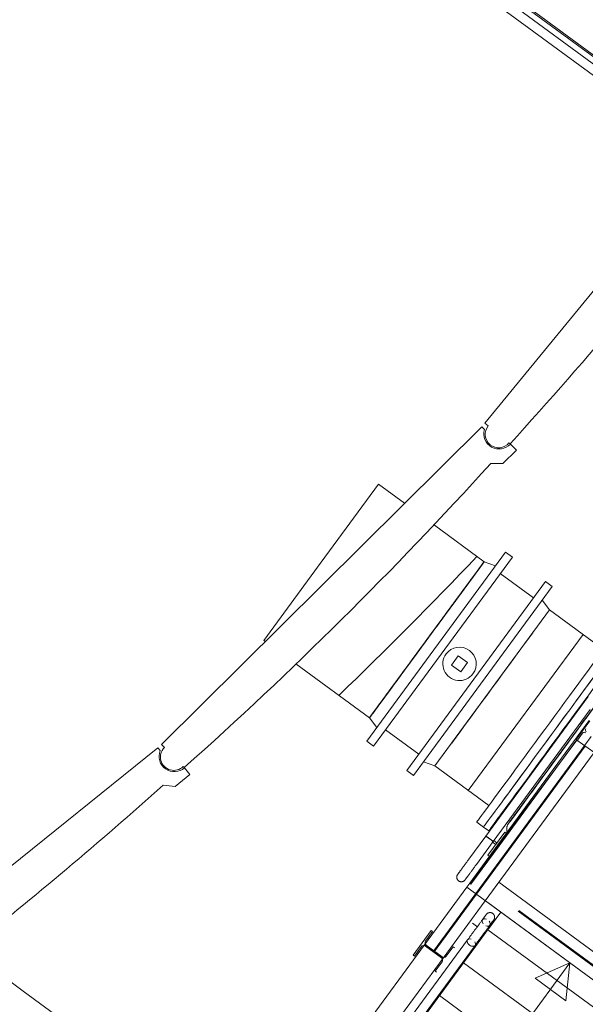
# Model space of a CAD drawing. Header units: metres. Extents: x 135583 to 135939, y 457896 to 458258.
# Tile 524 of 599: x 135692.24 to 135695.21, y 458164.36 to 458169.53. Entities that reach past the tile are written whole.
import ezdxf

# ---------------------------------------------------------------- set-up
doc = ezdxf.new("R2010")
doc.units = ezdxf.units.M
doc.linetypes.add('Hidden', pattern=[4, 2, -2])
doc.layers.add('NIEUWE INSTALLATIE', color=250, linetype='Continuous', lineweight=0)

msp = doc.modelspace()

# ---------------------------------------------------------------- linework, layer by layer
at = {"layer": 'NIEUWE INSTALLATIE'}
for p, q in [((135658.0707, 458196.5491), (135697.6701, 458167.4562)), ((135697.6987, 458167.4951), (135658.1382, 458196.5595)), ((135658.1802, 458196.5659), (135697.7165, 458167.5193)), ((135697.7213, 458167.5258), (135658.1914, 458196.5676)), ((135695.8291, 458168.81), (135694.6823, 458167.4103)), ((135694.6823, 458167.4103), (135694.6998, 458167.3961)), ((135694.6657, 458167.392), (135692.986, 458165.7257)), ((135694.6798, 458167.3778), (135694.6657, 458167.392)), ((135694.808, 458167.3073), (135694.8138, 458167.3026)), ((135694.8473, 458167.2693), (135694.8156, 458167.3013)), ((135694.7763, 458167.1989), (135694.8473, 458167.2693)), ((135694.7127, 458167.1991), (135694.7763, 458167.1989)), ((135693.8238, 458166.6814), (135694.1246, 458167.0908)), ((135694.2611, 458166.9906), (135694.1246, 458167.0908)), ((135694.6781, 458166.6842), (135694.4171, 458166.8759)), ((135693.5231, 458166.272), (135693.8238, 458166.6814)), ((135694.6781, 458166.6842), (135694.6744, 458166.6792)), ((135694.9368, 458166.4941), (135694.7628, 458166.622)), ((135694.7207, 458166.0226), (135695.0215, 458166.432)), ((135695.3043, 458166.2241), (135695.0215, 458166.432)), ((135693.5231, 458166.272), (135693.5309, 458166.2663)), ((135694.3774, 458166.2748), (135694.3303, 458166.2107)), ((135694.5426, 458166.1906), (135694.5071, 458166.1423)), ((135694.591, 458166.1551), (135694.5426, 458166.1906)), ((135693.6913, 458166.1484), (135694.0766, 458165.8654)), ((135694.5071, 458166.1423), (135694.5554, 458166.1067)), ((135694.5554, 458166.1067), (135694.591, 458166.1551)), ((135694.4199, 458165.6132), (135694.7207, 458166.0226)), ((135695.2243, 458165.9771), (135694.6871, 458165.246)), ((135694.7261, 458165.2174), (135695.2346, 458165.9096)), ((135695.2292, 458165.8514), (135694.7503, 458165.1996)), ((135694.1612, 458165.8032), (135694.3353, 458165.6753)), ((135695.2316, 458165.8497), (135695.1605, 458165.7529)), ((135695.1633, 458165.7482), (135694.6047, 458164.9963)), ((135694.7567, 458165.1948), (135695.1646, 458165.75)), ((135695.1605, 458165.7529), (135695.167, 458165.7482)), ((135695.2524, 458165.6854), (135695.1633, 458165.7482)), ((135695.167, 458165.7482), (135695.1939, 458165.7849)), ((135692.9676, 458165.7092), (135691.1255, 458164.2244)), ((135692.9802, 458165.6936), (135692.9676, 458165.7092)), ((135692.986, 458165.7257), (135693.0019, 458165.7097)), ((135693.1005, 458165.6103), (135693.1058, 458165.605)), ((135693.1356, 458165.5685), (135693.1074, 458165.6035)), ((135694.4199, 458165.6132), (135694.7028, 458165.4054)), ((135693.0578, 458165.5057), (135693.1356, 458165.5685)), ((135692.9945, 458165.5125), (135693.0578, 458165.5057)), ((135694.6394, 458165.3191), (135694.6749, 458165.2931)), ((135694.6749, 458165.2931), (135694.7023, 458165.273)), ((135694.8052, 458165.3265), (135694.8148, 458165.3231)), ((135694.809, 458165.3171), (135694.8097, 458165.3179)), ((135694.6872, 458165.2459), (135694.5983, 458165.125)), ((135694.7866, 458165.2659), (135694.6978, 458165.1451)), ((135694.7947, 458165.26), (135694.7866, 458165.2659)), ((135694.7503, 458165.1996), (135694.6022, 458164.9981)), ((135694.6087, 458164.9934), (135694.7567, 458165.1948)), ((135694.6373, 458165.0965), (135694.7261, 458165.2173)), ((135694.7234, 458165.2193), (135694.7204, 458165.2215)), ((135694.7227, 458165.2136), (135694.7392, 458165.2015)), ((135694.7261, 458165.2174), (135694.7254, 458165.2178)), ((135694.7452, 458165.2095), (135694.7286, 458165.2217)), ((135694.7392, 458165.2015), (135694.7452, 458165.2095)), ((135694.7567, 458165.1948), (135694.7503, 458165.1996)), ((135694.7567, 458165.1948), (135694.7503, 458165.1996)), ((135694.6978, 458165.1451), (135694.7058, 458165.1391)), ((135694.6373, 458165.0965), (135694.6367, 458165.0956)), ((135694.3659, 458164.6763), (135694.5872, 458164.9776)), ((135694.3659, 458164.6763), (135694.5872, 458164.9776)), ((135694.6022, 458164.9981), (135694.588, 458164.9776)), ((135694.588, 458164.9776), (135695.5795, 458164.2491)), ((135694.6047, 458164.9963), (135694.6022, 458164.9981)), ((135694.6022, 458164.9981), (135694.6087, 458164.9934)), ((135694.6842, 458164.9069), (135694.4626, 458164.6053)), ((135694.6842, 458164.9069), (135694.4626, 458164.6053)), ((135694.7656, 458164.8471), (135694.686, 458164.7388)), ((135694.7656, 458164.8471), (135694.6975, 458164.7544)), ((135694.6175, 458164.7891), (135694.6453, 458164.7686)), ((135694.6729, 458164.7856), (135694.6687, 458164.7921)), ((135694.686, 458164.7388), (135693.0167, 458162.4667)), ((135694.4003, 458164.7503), (135694.3056, 458164.6213)), ((135694.3709, 458164.695), (135694.4076, 458164.7449)), ((135694.4076, 458164.7449), (135694.4003, 458164.7503)), ((135694.6809, 458164.7425), (135694.686, 458164.7388)), ((135694.6975, 458164.7544), (135695.4228, 458164.2216)), ((135691.934, 458164.6736), (135692.2615, 458164.4329)), ((135692.9315, 458162.724), (135694.3659, 458164.6763)), ((135692.9315, 458162.724), (135694.3659, 458164.6763)), ((135692.9315, 458162.724), (135694.3659, 458164.6763)), ((135694.5913, 458164.7014), (135693.0078, 458162.546)), ((135693.0467, 458162.5174), (135694.6302, 458164.6728)), ((135694.3129, 458164.616), (135694.3496, 458164.666)), ((135694.4626, 458164.6053), (135694.3659, 458164.6763)), ((135694.4626, 458164.6053), (135694.3659, 458164.6763)), ((135694.3705, 458164.6692), (135694.4543, 458164.6076)), ((135694.4579, 458164.6124), (135694.3741, 458164.674)), ((135694.5156, 458164.6656), (135694.4789, 458164.6156)), ((135694.5228, 458164.6603), (135694.5156, 458164.6656)), ((135694.5916, 458164.7017), (135694.5913, 458164.7014)), ((135694.3056, 458164.6213), (135694.3129, 458164.616)), ((135694.4626, 458164.6053), (135693.0282, 458162.653)), ((135694.4626, 458164.6053), (135693.0282, 458162.653)), ((135694.4626, 458164.6053), (135693.0282, 458162.653)), ((135693.4108, 458162.243), (135695.1282, 458164.5807)), ((135694.4575, 458164.5866), (135694.4208, 458164.5367)), ((135694.5706, 458164.5817), (135695.2959, 458164.0489)), ((135695.1282, 458164.5807), (135694.9451, 458164.5003)), ((135695.1282, 458164.5807), (135695.1062, 458164.3819)), ((135694.4208, 458164.5367), (135694.4281, 458164.5313)), ((135694.9451, 458164.5003), (135695.1062, 458164.3819)), ((135692.2615, 458164.4329), (135692.5891, 458164.1922)), ((135694.4437, 458164.409), (135695.169, 458163.8762))]:
    msp.add_line(p, q, dxfattribs=at)
at = {"layer": 'NIEUWE INSTALLATIE', "extrusion": (0, 0, -1)}
for p, q in [((135694.7906, 458166.7343), (135694.0624, 458165.743)), ((135694.8261, 458166.7083), (135694.7906, 458166.7343)), ((135694.8261, 458166.7083), (135694.0979, 458165.717)), ((135694.7379, 458166.6626), (135694.6781, 458166.6842)), ((135694.2719, 458165.5891), (135695.0002, 458166.5804)), ((135695.0356, 458166.5543), (135695.0002, 458166.5804)), ((135694.3074, 458165.5631), (135695.0356, 458166.5543)), ((135694.59, 458166.5643), (135694.5542, 458166.5154)), ((135695.0215, 458166.432), (135694.9829, 458166.4826)), ((135694.2006, 458166.0341), (135694.1647, 458165.9853)), ((135694.1647, 458165.9853), (135694.134, 458165.9436)), ((135694.0766, 458165.8654), (135694.1151, 458165.8148)), ((135694.0624, 458165.743), (135694.0979, 458165.717)), ((135694.3601, 458165.6348), (135694.4199, 458165.6132)), ((135694.2719, 458165.5891), (135694.3074, 458165.5631))]:
    msp.add_line(p, q, dxfattribs=at)
at = {"layer": 'NIEUWE INSTALLATIE', "linetype": 'Hidden'}
for p, q in [((135695.1964, 458166.3034), (135694.5949, 458165.4847)), ((135695.1964, 458166.3034), (135694.5949, 458165.4847)), ((135695.1605, 458165.753), (135695.1581, 458165.7547)), ((135695.1605, 458165.753), (135695.1581, 458165.7547)), ((135695.2062, 458165.723), (135695.2385, 458165.767)), ((135695.2062, 458165.723), (135695.2385, 458165.767)), ((135694.6338, 458164.9439), (135695.2061, 458165.723)), ((135694.6338, 458164.9439), (135695.2061, 458165.723)), ((135694.6338, 458164.9439), (135695.2061, 458165.723)), ((135694.6338, 458164.9439), (135695.2061, 458165.723)), ((135694.6378, 458164.941), (135695.2085, 458165.7177)), ((135694.6378, 458164.941), (135695.2085, 458165.7177)), ((135694.6378, 458164.941), (135695.2085, 458165.7177)), ((135694.6378, 458164.941), (135695.2085, 458165.7177)), ((135695.2548, 458165.6836), (135694.6842, 458164.9069)), ((135695.2548, 458165.6836), (135694.6842, 458164.9069)), ((135695.2548, 458165.6836), (135694.6842, 458164.9069)), ((135695.2548, 458165.6836), (135694.6842, 458164.9069)), ((135694.5872, 458164.9776), (135694.5874, 458164.9779)), ((135694.5872, 458164.9776), (135694.5874, 458164.9779)), ((135694.5872, 458164.9776), (135694.5874, 458164.9779)), ((135694.5872, 458164.9776), (135694.5874, 458164.9779)), ((135694.6842, 458164.9069), (135694.7552, 458165.0036)), ((135694.6842, 458164.9069), (135694.7552, 458165.0036)), ((135694.7552, 458165.0036), (135696.5056, 458163.7176)), ((135694.7552, 458165.0036), (135696.5056, 458163.7176)), ((135694.4122, 458164.6423), (135694.6338, 458164.9439)), ((135694.4122, 458164.6423), (135694.6338, 458164.9439)), ((135694.4162, 458164.6393), (135694.6378, 458164.9409)), ((135694.4162, 458164.6393), (135694.6378, 458164.9409)), ((135696.4686, 458163.6673), (135694.7182, 458164.9532)), ((135696.4686, 458163.6673), (135694.7182, 458164.9532)), ((135696.4715, 458163.6713), (135694.7212, 458164.9573)), ((135696.4715, 458163.6713), (135694.7212, 458164.9573)), ((135692.9482, 458162.5171), (135694.697, 458164.8974)), ((135694.697, 458164.8974), (135695.5593, 458164.2639)), ((135692.9779, 458162.69), (135694.4104, 458164.6399)), ((135692.9779, 458162.69), (135694.4104, 458164.6399)), ((135692.9779, 458162.69), (135694.4104, 458164.6399)), ((135692.9819, 458162.687), (135694.4144, 458164.6369)), ((135692.9819, 458162.687), (135694.4144, 458164.6369)), ((135692.9819, 458162.687), (135694.4144, 458164.6369)), ((135694.4104, 458164.6399), (135694.4122, 458164.6422)), ((135694.4104, 458164.6399), (135694.4122, 458164.6422)), ((135694.4104, 458164.6399), (135694.4122, 458164.6422)), ((135694.4104, 458164.6399), (135694.4122, 458164.6422)), ((135694.4145, 458164.6369), (135694.4162, 458164.6393)), ((135694.4145, 458164.6369), (135694.4162, 458164.6393)), ((135694.4145, 458164.6369), (135694.4162, 458164.6393)), ((135694.4145, 458164.6369), (135694.4162, 458164.6393))]:
    msp.add_line(p, q, dxfattribs=at)
at = {"layer": 'NIEUWE INSTALLATIE', "flags": 128}
for points in [[(135695.2145, 458165.8689), (135695.2028, 458165.853), (135695.1909, 458165.8369), (135695.179, 458165.8206), (135695.1669, 458165.8042), (135695.1548, 458165.7876), (135695.1426, 458165.771), (135695.1303, 458165.7543), (135695.118, 458165.7376), (135695.1057, 458165.7209), (135695.0935, 458165.7042), (135695.0812, 458165.6875), (135695.069, 458165.6709), (135695.0569, 458165.6544), (135695.0449, 458165.6381), (135695.033, 458165.6219), (135695.0212, 458165.6058), (135695.0096, 458165.59), (135694.9981, 458165.5744), (135694.9868, 458165.5591), (135694.9758, 458165.544), (135694.9649, 458165.5292), (135694.9543, 458165.5148), (135694.944, 458165.5007), (135694.9339, 458165.487), (135694.9241, 458165.4737), (135694.9146, 458165.4608), (135694.9054, 458165.4483), (135694.8966, 458165.4363), (135694.8881, 458165.4247), (135694.88, 458165.4137), (135694.8723, 458165.4031), (135694.8649, 458165.3931), (135694.858, 458165.3837), (135694.8514, 458165.3747), (135694.8453, 458165.3664), (135694.8396, 458165.3587), (135694.8344, 458165.3515), (135694.8296, 458165.345), (135694.8252, 458165.3391), (135694.8213, 458165.3338), (135694.8179, 458165.3291), (135694.815, 458165.3251), (135694.8125, 458165.3218), (135694.8105, 458165.3191), (135694.8097, 458165.3179)], [(135694.7986, 458165.2669), (135694.798, 458165.269), (135694.7976, 458165.2712), (135694.7972, 458165.2734), (135694.7969, 458165.2757), (135694.7967, 458165.2779), (135694.7966, 458165.2801), (135694.7966, 458165.2824), (135694.7966, 458165.2846), (135694.7968, 458165.2869), (135694.7971, 458165.2891), (135694.7974, 458165.2913), (135694.7978, 458165.2935), (135694.7983, 458165.2957), (135694.7989, 458165.2978), (135694.7996, 458165.3), (135694.8004, 458165.3021), (135694.8013, 458165.3042), (135694.8022, 458165.3062), (135694.8032, 458165.3082), (135694.8043, 458165.3101), (135694.8055, 458165.3121), (135694.8068, 458165.3139), (135694.8081, 458165.3157), (135694.8095, 458165.3175), (135694.8109, 458165.3192), (135694.8125, 458165.3208), (135694.8141, 458165.3224), (135694.8148, 458165.3231)], [(135694.809, 458165.3171), (135694.808, 458165.3157), (135694.8075, 458165.315), (135694.8075, 458165.3149)], [(135694.8075, 458165.3149), (135694.8077, 458165.3152), (135694.8084, 458165.3162)], [(135694.5983, 458165.125), (135694.596, 458165.1218), (135694.5936, 458165.1186), (135694.5913, 458165.1154), (135694.5889, 458165.1122), (135694.5866, 458165.109), (135694.5843, 458165.1059), (135694.582, 458165.1028), (135694.5797, 458165.0997), (135694.5775, 458165.0967), (135694.5753, 458165.0937), (135694.5731, 458165.0907), (135694.571, 458165.0878), (135694.5689, 458165.085), (135694.5669, 458165.0822), (135694.5649, 458165.0795), (135694.563, 458165.0769), (135694.5611, 458165.0744), (135694.5593, 458165.0719), (135694.5576, 458165.0695), (135694.5559, 458165.0672), (135694.5543, 458165.065), (135694.5527, 458165.0629), (135694.5512, 458165.0609), (135694.5498, 458165.059), (135694.5485, 458165.0572), (135694.5473, 458165.0555), (135694.5461, 458165.054), (135694.545, 458165.0525), (135694.5441, 458165.0512), (135694.5432, 458165.0499), (135694.5423, 458165.0488), (135694.5416, 458165.0478), (135694.541, 458165.047), (135694.5404, 458165.0462), (135694.54, 458165.0456), (135694.5396, 458165.0451), (135694.5394, 458165.0448), (135694.5392, 458165.0446), (135694.5391, 458165.0445)], [(135694.5781, 458165.0159), (135694.5781, 458165.0159), (135694.5782, 458165.0161), (135694.5785, 458165.0164), (135694.5788, 458165.0169), (135694.5792, 458165.0175), (135694.5798, 458165.0182), (135694.5804, 458165.019), (135694.5811, 458165.02), (135694.5819, 458165.021), (135694.5827, 458165.0222), (135694.5837, 458165.0235), (135694.5847, 458165.025), (135694.5859, 458165.0265), (135694.5871, 458165.0282), (135694.5884, 458165.0299), (135694.5898, 458165.0318), (135694.5912, 458165.0338), (135694.5928, 458165.0359), (135694.5944, 458165.038), (135694.596, 458165.0403), (135694.5977, 458165.0427), (135694.5995, 458165.0451), (135694.6014, 458165.0476), (135694.6033, 458165.0502), (135694.6053, 458165.0529), (135694.6073, 458165.0557), (135694.6094, 458165.0585), (135694.6115, 458165.0613), (135694.6136, 458165.0643), (135694.6158, 458165.0673), (135694.618, 458165.0703), (135694.6203, 458165.0733), (135694.6226, 458165.0765), (135694.6249, 458165.0796), (135694.6272, 458165.0828), (135694.6295, 458165.0859), (135694.6319, 458165.0891), (135694.6343, 458165.0924), (135694.6366, 458165.0956), (135694.6373, 458165.0965)], [(135694.5391, 458165.0445), (135694.5386, 458165.0437), (135694.5381, 458165.0429), (135694.5376, 458165.042), (135694.5371, 458165.0412), (135694.5367, 458165.0403), (135694.5363, 458165.0394), (135694.5359, 458165.0385), (135694.5356, 458165.0376), (135694.5353, 458165.0367), (135694.5351, 458165.0358), (135694.5349, 458165.0348), (135694.5347, 458165.0339), (135694.5346, 458165.0329), (135694.5345, 458165.0319), (135694.5345, 458165.031), (135694.5344, 458165.03), (135694.5345, 458165.029), (135694.5345, 458165.0281), (135694.5346, 458165.0271), (135694.5348, 458165.0262), (135694.535, 458165.0252), (135694.5352, 458165.0243), (135694.5354, 458165.0233), (135694.5357, 458165.0224), (135694.536, 458165.0215), (135694.5364, 458165.0206), (135694.5368, 458165.0197), (135694.5372, 458165.0189), (135694.5377, 458165.018), (135694.5382, 458165.0172), (135694.5388, 458165.0164), (135694.5393, 458165.0156), (135694.5399, 458165.0149), (135694.5405, 458165.0141), (135694.5412, 458165.0134), (135694.5419, 458165.0127), (135694.5426, 458165.0121), (135694.5433, 458165.0115), (135694.5441, 458165.0109), (135694.5443, 458165.0107)], [(135694.5443, 458165.0107), (135694.5435, 458165.0113), (135694.5428, 458165.0119), (135694.5421, 458165.0126), (135694.5414, 458165.0132), (135694.5407, 458165.0139), (135694.5401, 458165.0147), (135694.5395, 458165.0154), (135694.5389, 458165.0162), (135694.5384, 458165.017), (135694.5378, 458165.0178), (135694.5374, 458165.0186), (135694.5369, 458165.0195), (135694.5365, 458165.0204), (135694.5361, 458165.0213), (135694.5358, 458165.0222), (135694.5355, 458165.0231), (135694.5352, 458165.024), (135694.535, 458165.025), (135694.5348, 458165.0259), (135694.5347, 458165.0269), (135694.5346, 458165.0278), (135694.5345, 458165.0288), (135694.5345, 458165.0297), (135694.5345, 458165.0307), (135694.5345, 458165.0317), (135694.5346, 458165.0326), (135694.5347, 458165.0336), (135694.5348, 458165.0346), (135694.535, 458165.0355), (135694.5353, 458165.0364), (135694.5355, 458165.0374), (135694.5359, 458165.0383), (135694.5362, 458165.0392), (135694.5366, 458165.0401), (135694.537, 458165.0409), (135694.5374, 458165.0418), (135694.5379, 458165.0426), (135694.5384, 458165.0435), (135694.539, 458165.0443), (135694.5391, 458165.0445)], [(135694.5391, 458165.0445), (135694.5392, 458165.0445), (135694.5393, 458165.0447), (135694.5396, 458165.045), (135694.5399, 458165.0455), (135694.5403, 458165.0461), (135694.5408, 458165.0468), (135694.5414, 458165.0476), (135694.5421, 458165.0486), (135694.5429, 458165.0496), (135694.5431, 458165.0499)], [(135694.5429, 458165.0496), (135694.5423, 458165.0488), (135694.5416, 458165.0478), (135694.541, 458165.047), (135694.5404, 458165.0462), (135694.54, 458165.0456), (135694.5396, 458165.0451), (135694.5394, 458165.0448), (135694.5392, 458165.0446), (135694.5391, 458165.0445)], [(135694.5391, 458165.0445), (135694.5392, 458165.0445), (135694.5393, 458165.0447), (135694.5396, 458165.045), (135694.5399, 458165.0455), (135694.5403, 458165.0461), (135694.5408, 458165.0468), (135694.5414, 458165.0476), (135694.5421, 458165.0486), (135694.5429, 458165.0496)], [(135694.5443, 458165.0107), (135694.5451, 458165.0101), (135694.5459, 458165.0096), (135694.5467, 458165.0091), (135694.5476, 458165.0087), (135694.5485, 458165.0082), (135694.5493, 458165.0079), (135694.5502, 458165.0075), (135694.5511, 458165.0072), (135694.5521, 458165.0069), (135694.553, 458165.0067), (135694.554, 458165.0065), (135694.5549, 458165.0063), (135694.5559, 458165.0062), (135694.5568, 458165.0061), (135694.5578, 458165.006), (135694.5588, 458165.006), (135694.5597, 458165.006), (135694.5607, 458165.0061), (135694.5616, 458165.0062), (135694.5626, 458165.0063), (135694.5635, 458165.0065), (135694.5645, 458165.0067), (135694.5654, 458165.007), (135694.5663, 458165.0073), (135694.5672, 458165.0076), (135694.5681, 458165.008), (135694.569, 458165.0084), (135694.5699, 458165.0088), (135694.5707, 458165.0093), (135694.5716, 458165.0098), (135694.5724, 458165.0103), (135694.5731, 458165.0109), (135694.5739, 458165.0115), (135694.5746, 458165.0121), (135694.5753, 458165.0128), (135694.576, 458165.0134), (135694.5767, 458165.0142), (135694.5773, 458165.0149), (135694.5779, 458165.0157), (135694.5781, 458165.0159)], [(135694.5781, 458165.0159), (135694.5775, 458165.0151), (135694.5769, 458165.0144), (135694.5762, 458165.0136), (135694.5755, 458165.0129), (135694.5748, 458165.0123), (135694.5741, 458165.0116), (135694.5733, 458165.011), (135694.5726, 458165.0105), (135694.5718, 458165.0099), (135694.571, 458165.0094), (135694.5701, 458165.0089), (135694.5693, 458165.0085), (135694.5684, 458165.0081), (135694.5675, 458165.0077), (135694.5666, 458165.0074), (135694.5657, 458165.0071), (135694.5647, 458165.0068), (135694.5638, 458165.0066), (135694.5629, 458165.0064), (135694.5619, 458165.0062), (135694.5609, 458165.0061), (135694.56, 458165.0061), (135694.559, 458165.006), (135694.558, 458165.006), (135694.5571, 458165.0061), (135694.5561, 458165.0061), (135694.5552, 458165.0063), (135694.5542, 458165.0064), (135694.5533, 458165.0066), (135694.5523, 458165.0068), (135694.5514, 458165.0071), (135694.5505, 458165.0074), (135694.5496, 458165.0078), (135694.5487, 458165.0081), (135694.5478, 458165.0086), (135694.547, 458165.009), (135694.5461, 458165.0095), (135694.5453, 458165.01), (135694.5445, 458165.0105), (135694.5443, 458165.0107)], [(135694.5781, 458165.0159), (135694.5781, 458165.0159), (135694.5782, 458165.0161), (135694.5785, 458165.0164), (135694.5788, 458165.0169), (135694.5792, 458165.0175), (135694.5798, 458165.0182), (135694.5804, 458165.019), (135694.5811, 458165.02), (135694.5819, 458165.021)], [(135694.5818, 458165.021), (135694.5813, 458165.0202), (135694.5805, 458165.0192), (135694.5799, 458165.0184), (135694.5794, 458165.0176), (135694.5789, 458165.017), (135694.5786, 458165.0166), (135694.5783, 458165.0162), (135694.5781, 458165.016), (135694.5781, 458165.0159)], [(135694.5818, 458165.021), (135694.5813, 458165.0202), (135694.5805, 458165.0192), (135694.5799, 458165.0184), (135694.5794, 458165.0176), (135694.5789, 458165.017), (135694.5786, 458165.0166), (135694.5783, 458165.0162), (135694.5781, 458165.016), (135694.5781, 458165.0159)], [(135694.6893, 458164.8348), (135694.6893, 458164.8348), (135694.6892, 458164.8346), (135694.6889, 458164.8343), (135694.6886, 458164.8338), (135694.6882, 458164.8332), (135694.6877, 458164.8325), (135694.687, 458164.8317), (135694.6863, 458164.8307), (135694.6856, 458164.8297), (135694.6847, 458164.8285), (135694.6837, 458164.8272), (135694.6827, 458164.8257), (135694.6815, 458164.8242), (135694.6803, 458164.8225), (135694.679, 458164.8208), (135694.6776, 458164.8189), (135694.6762, 458164.8169), (135694.6747, 458164.8148), (135694.6731, 458164.8127), (135694.6714, 458164.8104), (135694.6697, 458164.808), (135694.6679, 458164.8056), (135694.666, 458164.8031), (135694.6641, 458164.8005), (135694.6621, 458164.7978), (135694.6601, 458164.795), (135694.658, 458164.7922), (135694.6559, 458164.7894), (135694.6538, 458164.7864), (135694.6516, 458164.7834), (135694.6494, 458164.7804), (135694.6471, 458164.7774), (135694.6448, 458164.7742), (135694.6425, 458164.7711), (135694.6402, 458164.7679), (135694.6379, 458164.7648), (135694.6355, 458164.7616), (135694.6331, 458164.7583), (135694.6308, 458164.7551), (135694.6284, 458164.7519), (135694.626, 458164.7487), (135694.6237, 458164.7455), (135694.6213, 458164.7423), (135694.619, 458164.7391), (135694.6167, 458164.7359), (135694.6144, 458164.7328)], [(135694.6856, 458164.8297), (135694.6861, 458164.8304), (135694.6868, 458164.8314), (135694.6874, 458164.8322), (135694.688, 458164.833), (135694.6884, 458164.8336), (135694.6888, 458164.8341), (135694.6891, 458164.8345), (135694.6893, 458164.8347), (135694.6893, 458164.8348)], [(135694.6893, 458164.8348), (135694.6899, 458164.8356), (135694.6906, 458164.8363), (135694.6912, 458164.8371), (135694.6919, 458164.8378), (135694.6926, 458164.8384), (135694.6933, 458164.839), (135694.6941, 458164.8397), (135694.6948, 458164.8402), (135694.6956, 458164.8408), (135694.6965, 458164.8413), (135694.6973, 458164.8418), (135694.6981, 458164.8422), (135694.699, 458164.8426), (135694.6999, 458164.843), (135694.7008, 458164.8433), (135694.7017, 458164.8436), (135694.7027, 458164.8439), (135694.7036, 458164.8441), (135694.7046, 458164.8443), (135694.7055, 458164.8445), (135694.7065, 458164.8446), (135694.7074, 458164.8446), (135694.7084, 458164.8447), (135694.7094, 458164.8447), (135694.7103, 458164.8446), (135694.7113, 458164.8446), (135694.7122, 458164.8444), (135694.7132, 458164.8443), (135694.7141, 458164.8441), (135694.7151, 458164.8439), (135694.716, 458164.8436), (135694.7169, 458164.8433), (135694.7178, 458164.8429), (135694.7187, 458164.8426), (135694.7196, 458164.8421), (135694.7204, 458164.8417), (135694.7213, 458164.8412), (135694.7221, 458164.8407), (135694.7229, 458164.8402), (135694.7231, 458164.84)], [(135694.7231, 458164.84), (135694.7239, 458164.8394), (135694.7246, 458164.8388), (135694.7253, 458164.8381), (135694.726, 458164.8375), (135694.7267, 458164.8368), (135694.7273, 458164.836), (135694.7279, 458164.8353), (135694.7285, 458164.8345), (135694.729, 458164.8337), (135694.7296, 458164.8329), (135694.73, 458164.8321), (135694.7305, 458164.8312), (135694.7309, 458164.8303), (135694.7313, 458164.8294), (135694.7316, 458164.8285), (135694.7319, 458164.8276), (135694.7322, 458164.8267), (135694.7324, 458164.8257), (135694.7326, 458164.8248), (135694.7327, 458164.8238), (135694.7328, 458164.8229), (135694.7329, 458164.8219), (135694.733, 458164.8209), (135694.733, 458164.82), (135694.7329, 458164.819), (135694.7328, 458164.8181), (135694.7327, 458164.8171), (135694.7326, 458164.8161), (135694.7324, 458164.8152), (135694.7321, 458164.8143), (135694.7319, 458164.8133), (135694.7316, 458164.8124), (135694.7312, 458164.8115), (135694.7308, 458164.8106), (135694.7304, 458164.8098), (135694.73, 458164.8089), (135694.7295, 458164.8081), (135694.729, 458164.8072), (135694.7284, 458164.8064), (135694.7283, 458164.8062)], [(135694.6302, 458164.6728), (135694.632, 458164.6752), (135694.6339, 458164.6778), (135694.6358, 458164.6804), (135694.6378, 458164.6831), (135694.6399, 458164.6859), (135694.6419, 458164.6887), (135694.6441, 458164.6916), (135694.6462, 458164.6946), (135694.6484, 458164.6976), (135694.6507, 458164.7006), (135694.6529, 458164.7037), (135694.6552, 458164.7068), (135694.6575, 458164.71), (135694.6599, 458164.7131), (135694.6622, 458164.7163), (135694.6646, 458164.7195), (135694.6669, 458164.7228), (135694.6693, 458164.726), (135694.6717, 458164.7292), (135694.674, 458164.7324), (135694.6764, 458164.7356), (135694.6787, 458164.7388), (135694.6811, 458164.742), (135694.6834, 458164.7451), (135694.6857, 458164.7482), (135694.6879, 458164.7513), (135694.6902, 458164.7544), (135694.6924, 458164.7573), (135694.6945, 458164.7603), (135694.6966, 458164.7632), (135694.6987, 458164.766), (135694.7007, 458164.7687), (135694.7027, 458164.7714), (135694.7046, 458164.774), (135694.7065, 458164.7766), (135694.7083, 458164.779), (135694.71, 458164.7814), (135694.7117, 458164.7837), (135694.7133, 458164.7859), (135694.7149, 458164.788), (135694.7163, 458164.79), (135694.7177, 458164.7919), (135694.719, 458164.7936), (135694.7203, 458164.7953), (135694.7214, 458164.7969), (135694.7225, 458164.7983), (135694.7234, 458164.7997), (135694.7243, 458164.8009), (135694.7251, 458164.802), (135694.7259, 458164.803), (135694.7265, 458164.8038), (135694.727, 458164.8045), (135694.7275, 458164.8051), (135694.7278, 458164.8056), (135694.7281, 458164.8059), (135694.7282, 458164.8061), (135694.7283, 458164.8062)], [(135694.6687, 458164.7921), (135694.6669, 458164.7988), (135694.6676, 458164.8047), (135694.669, 458164.8071)], [(135694.669, 458164.8071), (135694.6709, 458164.8091), (135694.6763, 458164.8117), (135694.6832, 458164.8119), (135694.6907, 458164.8098)], [(135694.7079, 458164.7785), (135694.706, 458164.7765), (135694.7006, 458164.774), (135694.6937, 458164.7738), (135694.6862, 458164.7758)], [(135694.704, 458164.8001), (135694.7082, 458164.7935), (135694.71, 458164.7869), (135694.7093, 458164.781), (135694.7079, 458164.7785)], [(135694.7283, 458164.8062), (135694.7282, 458164.8062), (135694.7281, 458164.806), (135694.7278, 458164.8057), (135694.7275, 458164.8052), (135694.7271, 458164.8046), (135694.7266, 458164.8039), (135694.726, 458164.8031), (135694.7253, 458164.8021), (135694.7245, 458164.8011), (135694.7244, 458164.8009)], [(135694.6144, 458164.7328), (135694.6121, 458164.7297), (135694.6099, 458164.7267), (135694.6077, 458164.7237), (135694.6055, 458164.7207), (135694.6034, 458164.7178), (135694.6013, 458164.715), (135694.5992, 458164.7122), (135694.5972, 458164.7095), (135694.5953, 458164.7068), (135694.5934, 458164.7043), (135694.5916, 458164.7018), (135694.5913, 458164.7014)], [(135694.6092, 458164.7054), (135694.6037, 458164.7063), (135694.5986, 458164.7059), (135694.5944, 458164.7042), (135694.5913, 458164.7014), (135694.5895, 458164.6975), (135694.5892, 458164.693), (135694.5903, 458164.6881), (135694.5928, 458164.683), (135694.5966, 458164.6783), (135694.6013, 458164.6742)], [(135694.6013, 458164.6742), (135694.6066, 458164.6709), (135694.6123, 458164.6687), (135694.6178, 458164.6678), (135694.6229, 458164.6682), (135694.6271, 458164.6699), (135694.6302, 458164.6728), (135694.632, 458164.6766), (135694.6323, 458164.6811), (135694.6312, 458164.6861), (135694.6287, 458164.6911)]]:
    msp.add_lwpolyline(points, dxfattribs=at)
at = {"layer": 'NIEUWE INSTALLATIE'}
for centre, radius, start, end in [((135679.0633, 458181.6697), 21.3189, 317.62995, 322.5214), ((135694.7539, 458167.3517), 0.07, 140.673, 320.673), ((135678.9159, 458181.5155), 21.3189, 311.72831, 317.81445), ((135694.549, 458166.1487), 0.0875, 323.696, 143.696), ((135694.549, 458166.1487), 0.0875, 143.696, 323.696), ((135693.0512, 458165.66), 0.07, 134.7714, 314.7714), ((135678.7535, 458181.3773), 21.3189, 308.30657, 311.91281)]:
    msp.add_arc(centre, radius, start, end, dxfattribs=at)
at = {"layer": 'NIEUWE INSTALLATIE', "linetype": 'Hidden'}
msp.add_arc((135677.4936, 458183.022), 23.665, 313.94467, 316.43092, dxfattribs=at)
msp.add_arc((135677.4936, 458183.022), 23.665, 313.94467, 316.43092, dxfattribs=at)
at = {"layer": 'NIEUWE INSTALLATIE'}
for centre, major_axis, ratio, start_param, end_param in [((135694.7565, 458167.3552), (-0.0782, -0.0168), 1, 5.785696, 8.473804), ((135694.3774, 458166.2748), (0.3007, 0.4094), 0.000001, 5.188628, 11.466803), ((135694.3774, 458166.2748), (0.3007, 0.4094), 0.000001, 0, 4.869465), ((135694.3774, 458166.2748), (0.3007, 0.4094), 0.000001, 5.234977, 6.126024), ((135694.3774, 458166.2748), (0.3007, 0.4094), 0.000001, 0.314209, 5.211793), ((135694.3774, 458166.2748), (0.3007, 0.4094), 0.000001, 5.560236, 5.811911), ((135694.3774, 458166.2748), (0.3007, 0.4094), 0.000001, 5.192046, 5.65484), ((135694.3774, 458166.2748), (0.3007, 0.4094), 0.000001, 4.776432, 5.497766), ((135694.3774, 458166.2748), (0.3007, 0.4094), 0.000001, 4.803215, 5.340693), ((135694.3774, 458166.2748), (0.3007, 0.4094), 0.000001, 5.006623, 5.026542), ((135695.039, 458165.7887), (0.3641, 0.4956), 0.000001, 3.926991, 6.283185), ((135694.3774, 458166.2748), (0.3007, 0.4094), 0.000001, 3.692955, 4.555309), ((135695.0035, 458165.8148), (0.3641, 0.4956), 0.000001, 0.785398, 3.141593), ((135695.1156, 458165.7325), (0.3008, 0.4094), 0.000001, 1.289716, 7.109254), ((135694.3774, 458166.2748), (0.3007, 0.4094), 0.000001, 1.899602, 4.24115), ((135695.0664, 458165.7686), (0.3641, 0.4956), 0.000001, 0.785398, 3.926991), ((135695.039, 458165.7887), (0.3641, 0.4956), 0.000001, 0.785398, 3.141593), ((135694.3774, 458166.2748), (0.3007, 0.4094), 0.000001, 2.163943, 4.08407), ((135695.1156, 458165.7325), (0.3008, 0.4094), 0.000001, 0.795904, 1.287211), ((135695.2208, 458165.8011), (-0.00967, 0.0071), 1, 0, 1.570796), ((135695.2036, 458165.7778), (-0.00967, 0.0071), 1, 4.712389, 6.283185), ((135695.1156, 458165.7325), (0.3008, 0.4094), 0.000001, 2.270208, 4.626406), ((135693.0542, 458165.6633), (-0.0795, -0.0086), 1, 5.785696, 8.473804), ((135695.1156, 458165.7325), (0.3008, 0.4094), 0.000001, 1.794004, 4.331458), ((135695.1156, 458165.7325), (0.3008, 0.4094), 0.000001, 2.340947, 3.911743), ((135694.7066, 458165.2317), (0.0195, -0.0143), 0.000001, 0, 5.327869), ((135694.7066, 458165.2317), (0.0195, -0.0143), 0.000001, 3.141593, 6.283185), ((135694.7066, 458165.2316), (-0.0195, 0.0143), 0.000001, 0, 5.063268), ((135694.7066, 458165.2316), (-0.0195, 0.0143), 0.000001, 0, 3.926991), ((135694.7066, 458165.2316), (0.0195, -0.0143), 0.000001, 2.490222, 2.617994), ((135694.7066, 458165.2316), (-0.0195, 0.0143), 0.000001, 5.331155, 5.497787), ((135694.7066, 458165.2316), (-0.0195, 0.0143), 0.000001, 5.067619, 5.327869), ((135694.7066, 458165.2317), (0.0195, -0.0143), 0.000001, 5.331155, 5.497787), ((135694.7066, 458165.2316), (-0.0219, 0.0103), 1, 2.737991, 2.872999), ((135694.3616, 458164.6571), (-0.0078, 0.0128), 1, 5.105088, 6.675884), ((135694.383, 458164.6861), (-0.0056, 0.0139), 1, 0.553574, 2.124371), ((135694.4668, 458164.6245), (-0.015, 0.0012), 1, 1.017222, 2.588018), ((135694.4455, 458164.5955), (-0.015, 0.0012), 1, 2.588018, 4.158815)]:
    msp.add_ellipse(centre, major_axis=major_axis, ratio=ratio, start_param=start_param, end_param=end_param, dxfattribs=at)
at = {"layer": 'NIEUWE INSTALLATIE', "extrusion": (0, 0, -1)}
for centre, major_axis, start_param, end_param in [((135694.3774, 458166.2748), (-0.3008, -0.4094), 0.384742, 6.59726), ((135694.3774, 458166.2748), (-0.3008, -0.4094), 3.612832, 4.416803), ((135694.3774, 458166.2748), (0.3008, 0.4094), 0.890581, 0.955306), ((135694.3774, 458166.2748), (0.3008, 0.4094), 0.785398, 0.810465), ((135694.3774, 458166.2748), (-0.3008, -0.4094), 4.08407, 4.600137), ((135694.3774, 458166.2748), (-0.3008, -0.4094), 4.24115, 4.36137), ((135694.3774, 458166.2748), (0.3008, 0.4094), 1.271088, 1.415616), ((135694.3774, 458166.2748), (-0.3008, -0.4094), 4.555309, 4.915291), ((135694.7207, 458166.0226), (-0.3008, -0.4094), 0.785398, 2.356194), ((135694.3774, 458166.2748), (-0.3008, -0.4094), 4.869472, 5.090616), ((135694.3774, 458166.2748), (-0.3008, -0.4094), 5.026555, 5.310331), ((135694.3774, 458166.2748), (-0.3008, -0.4094), 5.183639, 6.754435), ((135694.3774, 458166.2748), (-0.3008, -0.4094), 5.654899, 5.793468)]:
    msp.add_ellipse(centre, major_axis=major_axis, ratio=0.000001, start_param=start_param, end_param=end_param, dxfattribs=at)
msp.add_ellipse((135694.3774, 458166.2748), major_axis=(-0.3008, -0.4094), ratio=0.000001, dxfattribs=at)
msp.add_ellipse((135694.3774, 458166.2748), major_axis=(-0.3008, -0.4094), ratio=0.000001, dxfattribs=at)
at = {"layer": 'NIEUWE INSTALLATIE'}
for points in [[(135694.6848, 458165.2419), (135694.685, 458165.2425), (135694.6853, 458165.243), (135694.6856, 458165.2435)], [(135694.6872, 458165.2459), (135694.6863, 458165.2448), (135694.6856, 458165.2437), (135694.685, 458165.2425)], [(135694.7234, 458165.2143), (135694.7244, 458165.2152), (135694.7253, 458165.2162), (135694.7261, 458165.2173)]]:
    msp.add_open_spline(points, degree=3, dxfattribs=at)

doc.saveas('drawing.dxf')
